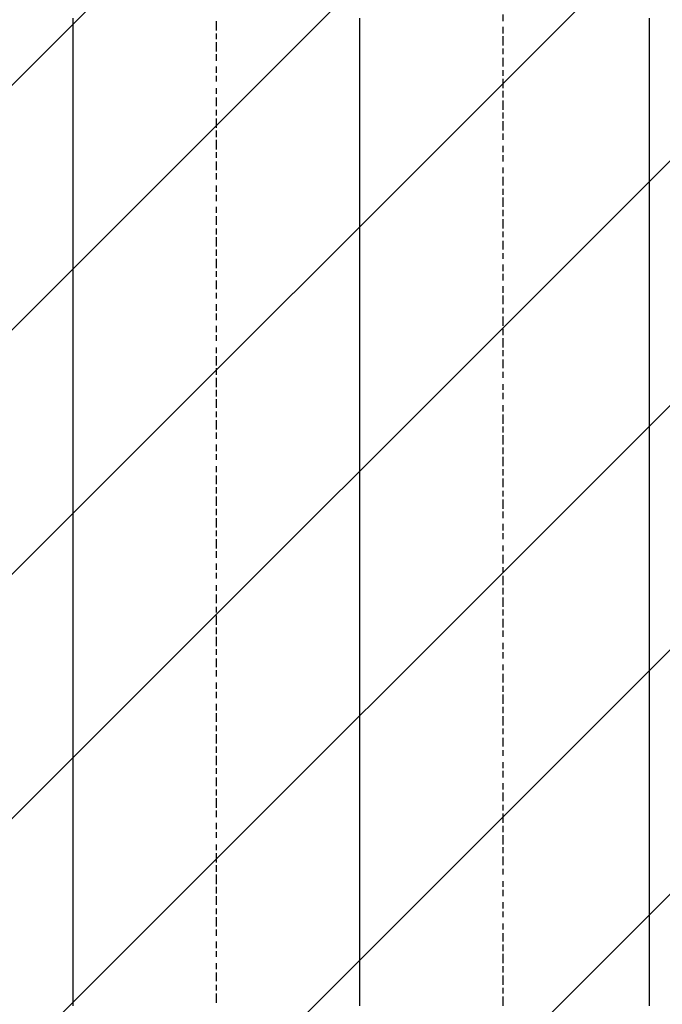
# Model space of a CAD drawing. Extents: x 997 to 109698, y 921 to 94021.
# Tile 681 of 718: x 33363 to 34254, y 52347 to 53714. Entities that reach past the tile are written whole.
import ezdxf

# ---------------------------------------------------------------- set-up
doc = ezdxf.new("R2010")
doc.units = 0
doc.header["$MEASUREMENT"] = 0
doc.layers.add('12', color=7, linetype='CONTINUOUS')
doc.layers.add('28', color=7, linetype='CONTINUOUS')

msp = doc.modelspace()

# ---------------------------------------------------------------- linework, layer by layer
at = {"layer": '12', "color": 5}
for p, q in [((33436.630503, 53703.563401), (33436.630503, 53715.563401)), ((33834.630503, 53703.563401), (33834.630503, 53715.563401)), ((34236.630503, 53703.563401), (34236.630503, 53715.563401)), ((33436.630503, 53694.563401), (33436.630503, 53703.563401)), ((33834.630503, 53694.563401), (33834.630503, 53703.563401)), ((34236.630503, 53694.563401), (34236.630503, 53703.563401)), ((33436.630503, 53686.563401), (33436.630503, 53694.563401)), ((33436.630503, 53673.563401), (33436.630503, 53686.563401)), ((33834.630503, 53686.563401), (33834.630503, 53694.563401)), ((33834.630503, 53673.563401), (33834.630503, 53686.563401)), ((34236.630503, 53686.563401), (34236.630503, 53694.563401)), ((34236.630503, 53673.563401), (34236.630503, 53686.563401)), ((33436.630503, 53665.563401), (33436.630503, 53673.563401)), ((33834.630503, 53665.563401), (33834.630503, 53673.563401)), ((34236.630503, 53665.563401), (34236.630503, 53673.563401)), ((33436.630503, 53656.563401), (33436.630503, 53665.563401)), ((33436.630503, 53643.563401), (33436.630503, 53656.563401)), ((33834.630503, 53656.563401), (33834.630503, 53665.563401)), ((33834.630503, 53643.563401), (33834.630503, 53656.563401)), ((34236.630503, 53656.563401), (34236.630503, 53665.563401)), ((34236.630503, 53643.563401), (34236.630503, 53656.563401)), ((33436.630503, 53635.563401), (33436.630503, 53643.563401)), ((33834.630503, 53635.563401), (33834.630503, 53643.563401)), ((34236.630503, 53635.563401), (34236.630503, 53643.563401)), ((33436.630503, 53627.563401), (33436.630503, 53635.563401)), ((33436.630503, 53614.563401), (33436.630503, 53627.563401)), ((33834.630503, 53627.563401), (33834.630503, 53635.563401)), ((33834.630503, 53614.563401), (33834.630503, 53627.563401)), ((34236.630503, 53622.563401), (34236.630503, 53635.563401)), ((33436.630503, 53605.563401), (33436.630503, 53614.563401)), ((33834.630503, 53605.563401), (33834.630503, 53614.563401)), ((34236.630503, 53614.563401), (34236.630503, 53622.563401)), ((34236.630503, 53605.563401), (34236.630503, 53614.563401)), ((33436.630503, 53593.563401), (33436.630503, 53605.563401)), ((33834.630503, 53593.563401), (33834.630503, 53605.563401)), ((34236.630503, 53593.563401), (34236.630503, 53605.563401)), ((33436.630503, 53584.563401), (33436.630503, 53593.563401)), ((33834.630503, 53584.563401), (33834.630503, 53593.563401)), ((34236.630503, 53584.563401), (34236.630503, 53593.563401)), ((33436.630503, 53576.563401), (33436.630503, 53584.563401)), ((33436.630503, 53563.563401), (33436.630503, 53576.563401)), ((33834.630503, 53576.563401), (33834.630503, 53584.563401)), ((33834.630503, 53563.563401), (33834.630503, 53576.563401)), ((34236.630503, 53576.563401), (34236.630503, 53584.563401)), ((34236.630503, 53563.563401), (34236.630503, 53576.563401)), ((33436.630503, 53555.563401), (33436.630503, 53563.563401)), ((33834.630503, 53555.563401), (33834.630503, 53563.563401)), ((34236.630503, 53555.563401), (34236.630503, 53563.563401)), ((33436.630503, 53546.563401), (33436.630503, 53555.563401)), ((33436.630503, 53533.563401), (33436.630503, 53546.563401)), ((33834.630503, 53546.563401), (33834.630503, 53555.563401)), ((33834.630503, 53533.563401), (33834.630503, 53546.563401)), ((34236.630503, 53546.563401), (34236.630503, 53555.563401)), ((34236.630503, 53533.563401), (34236.630503, 53546.563401)), ((33436.630503, 53525.563401), (33436.630503, 53533.563401)), ((33834.630503, 53525.563401), (33834.630503, 53533.563401)), ((34236.630503, 53525.563401), (34236.630503, 53533.563401)), ((33436.630503, 53516.563401), (33436.630503, 53525.563401)), ((33834.630503, 53516.563401), (33834.630503, 53525.563401)), ((34236.630503, 53512.563401), (34236.630503, 53525.563401)), ((33436.630503, 53504.563401), (33436.630503, 53516.563401)), ((33436.630503, 53495.563401), (33436.630503, 53504.563401)), ((33834.630503, 53504.563401), (33834.630503, 53516.563401)), ((33834.630503, 53495.563401), (33834.630503, 53504.563401)), ((34236.630503, 53504.563401), (34236.630503, 53512.563401)), ((34236.630503, 53495.563401), (34236.630503, 53504.563401)), ((33436.630503, 53483.563401), (33436.630503, 53495.563401)), ((33834.630503, 53483.563401), (33834.630503, 53495.563401)), ((34236.630503, 53483.563401), (34236.630503, 53495.563401)), ((33436.630503, 53474.563401), (33436.630503, 53483.563401)), ((33834.630503, 53474.563401), (33834.630503, 53483.563401)), ((34236.630503, 53474.563401), (34236.630503, 53483.563401)), ((33436.630503, 53466.563401), (33436.630503, 53474.563401)), ((33436.630503, 53453.563401), (33436.630503, 53466.563401)), ((33834.630503, 53466.563401), (33834.630503, 53474.563401)), ((33834.630503, 53453.563401), (33834.630503, 53466.563401)), ((34236.630503, 53466.563401), (34236.630503, 53474.563401)), ((34236.630503, 53453.563401), (34236.630503, 53466.563401)), ((33436.630503, 53445.563401), (33436.630503, 53453.563401)), ((33834.630503, 53445.563401), (33834.630503, 53453.563401)), ((34236.630503, 53445.563401), (34236.630503, 53453.563401)), ((33436.630503, 53436.563401), (33436.630503, 53445.563401)), ((33436.630503, 53423.563401), (33436.630503, 53436.563401)), ((33834.630503, 53436.563401), (33834.630503, 53445.563401)), ((33834.630503, 53423.563401), (33834.630503, 53436.563401)), ((34236.630503, 53436.563401), (34236.630503, 53445.563401)), ((34236.630503, 53423.563401), (34236.630503, 53436.563401)), ((33436.630503, 53415.563401), (33436.630503, 53423.563401)), ((33834.630503, 53415.563401), (33834.630503, 53423.563401)), ((34236.630503, 53415.563401), (34236.630503, 53423.563401)), ((33436.630503, 53406.563401), (33436.630503, 53415.563401)), ((33834.630503, 53406.563401), (33834.630503, 53415.563401)), ((34236.630503, 53406.563401), (34236.630503, 53415.563401)), ((33436.630503, 53394.563401), (33436.630503, 53406.563401)), ((33834.630503, 53394.563401), (33834.630503, 53406.563401)), ((34236.630503, 53394.563401), (34236.630503, 53406.563401)), ((33436.630503, 53385.563401), (33436.630503, 53394.563401)), ((33436.630503, 53377.563401), (33436.630503, 53385.563401)), ((33834.630503, 53385.563401), (33834.630503, 53394.563401)), ((33834.630503, 53373.563401), (33834.630503, 53385.563401)), ((34236.630503, 53385.563401), (34236.630503, 53394.563401)), ((34236.630503, 53373.563401), (34236.630503, 53385.563401)), ((33436.630503, 53364.563401), (33436.630503, 53377.563401)), ((33834.630503, 53364.563401), (33834.630503, 53373.563401)), ((34236.630503, 53364.563401), (34236.630503, 53373.563401)), ((33436.630503, 53356.563401), (33436.630503, 53364.563401)), ((33436.630503, 53343.563401), (33436.630503, 53356.563401)), ((33834.630503, 53356.563401), (33834.630503, 53364.563401)), ((33834.630503, 53343.563401), (33834.630503, 53356.563401)), ((34236.630503, 53356.563401), (34236.630503, 53364.563401)), ((34236.630503, 53343.563401), (34236.630503, 53356.563401)), ((33436.630503, 53334.563401), (33436.630503, 53343.563401)), ((33834.630503, 53334.563401), (33834.630503, 53343.563401)), ((34236.630503, 53334.563401), (34236.630503, 53343.563401)), ((33436.630503, 53326.563401), (33436.630503, 53334.563401)), ((33834.630503, 53326.563401), (33834.630503, 53334.563401)), ((34236.630503, 53326.563401), (34236.630503, 53334.563401)), ((33436.630503, 53313.563401), (33436.630503, 53326.563401)), ((33436.630503, 53305.563401), (33436.630503, 53313.563401)), ((33834.630503, 53313.563401), (33834.630503, 53326.563401)), ((33834.630503, 53305.563401), (33834.630503, 53313.563401)), ((34236.630503, 53313.563401), (34236.630503, 53326.563401)), ((34236.630503, 53305.563401), (34236.630503, 53313.563401)), ((33436.630503, 53296.563401), (33436.630503, 53305.563401)), ((33834.630503, 53296.563401), (33834.630503, 53305.563401)), ((34236.630503, 53296.563401), (34236.630503, 53305.563401)), ((33436.630503, 53284.563401), (33436.630503, 53296.563401)), ((33834.630503, 53284.563401), (33834.630503, 53296.563401)), ((34236.630503, 53284.563401), (34236.630503, 53296.563401)), ((33436.630503, 53275.563401), (33436.630503, 53284.563401)), ((33436.630503, 53267.563401), (33436.630503, 53275.563401)), ((33834.630503, 53275.563401), (33834.630503, 53284.563401)), ((33834.630503, 53262.563401), (33834.630503, 53275.563401)), ((34236.630503, 53275.563401), (34236.630503, 53284.563401)), ((34236.630503, 53262.563401), (34236.630503, 53275.563401)), ((33436.630503, 53254.563401), (33436.630503, 53267.563401)), ((33834.630503, 53254.563401), (33834.630503, 53262.563401)), ((34236.630503, 53254.563401), (34236.630503, 53262.563401)), ((33436.630503, 53246.563401), (33436.630503, 53254.563401)), ((33436.630503, 53233.563401), (33436.630503, 53246.563401)), ((33834.630503, 53246.563401), (33834.630503, 53254.563401)), ((33834.630503, 53233.563401), (33834.630503, 53246.563401)), ((34236.630503, 53246.563401), (34236.630503, 53254.563401)), ((34236.630503, 53233.563401), (34236.630503, 53246.563401)), ((33436.630503, 53224.563401), (33436.630503, 53233.563401)), ((33834.630503, 53224.563401), (33834.630503, 53233.563401)), ((34236.630503, 53224.563401), (34236.630503, 53233.563401)), ((33436.630503, 53216.563401), (33436.630503, 53224.563401)), ((33834.630503, 53216.563401), (33834.630503, 53224.563401)), ((34236.630503, 53216.563401), (34236.630503, 53224.563401)), ((33436.630503, 53203.563401), (33436.630503, 53216.563401)), ((33834.630503, 53203.563401), (33834.630503, 53216.563401)), ((34236.630503, 53203.563401), (34236.630503, 53216.563401)), ((33436.630503, 53195.563401), (33436.630503, 53203.563401)), ((33436.630503, 53186.563401), (33436.630503, 53195.563401)), ((33834.630503, 53195.563401), (33834.630503, 53203.563401)), ((33834.630503, 53186.563401), (33834.630503, 53195.563401)), ((34236.630503, 53195.563401), (34236.630503, 53203.563401)), ((34236.630503, 53186.563401), (34236.630503, 53195.563401)), ((33436.630503, 53174.563401), (33436.630503, 53186.563401)), ((33834.630503, 53174.563401), (33834.630503, 53186.563401)), ((34236.630503, 53174.563401), (34236.630503, 53186.563401)), ((33436.630503, 53165.563401), (33436.630503, 53174.563401)), ((33436.630503, 53157.563401), (33436.630503, 53165.563401)), ((33834.630503, 53165.563401), (33834.630503, 53174.563401)), ((33834.630503, 53157.563401), (33834.630503, 53165.563401)), ((34236.630503, 53165.563401), (34236.630503, 53174.563401)), ((34236.630503, 53152.563401), (34236.630503, 53165.563401)), ((33436.630503, 53144.563401), (33436.630503, 53157.563401)), ((33834.630503, 53144.563401), (33834.630503, 53157.563401)), ((34236.630503, 53144.563401), (34236.630503, 53152.563401)), ((33436.630503, 53136.563401), (33436.630503, 53144.563401)), ((33436.630503, 53123.563401), (33436.630503, 53136.563401)), ((33834.630503, 53136.563401), (33834.630503, 53144.563401)), ((33834.630503, 53123.563401), (33834.630503, 53136.563401)), ((34236.630503, 53136.563401), (34236.630503, 53144.563401)), ((34236.630503, 53123.563401), (34236.630503, 53136.563401)), ((33436.630503, 53114.563401), (33436.630503, 53123.563401)), ((33834.630503, 53114.563401), (33834.630503, 53123.563401)), ((34236.630503, 53114.563401), (34236.630503, 53123.563401)), ((33436.630503, 53106.563401), (33436.630503, 53114.563401)), ((33834.630503, 53106.563401), (33834.630503, 53114.563401)), ((34236.630503, 53106.563401), (34236.630503, 53114.563401)), ((33436.630503, 53093.563401), (33436.630503, 53106.563401)), ((33834.630503, 53093.563401), (33834.630503, 53106.563401)), ((34236.630503, 53093.563401), (34236.630503, 53106.563401)), ((33436.630503, 53085.563401), (33436.630503, 53093.563401)), ((33436.630503, 53076.563401), (33436.630503, 53085.563401)), ((33834.630503, 53085.563401), (33834.630503, 53093.563401)), ((33834.630503, 53076.563401), (33834.630503, 53085.563401)), ((34236.630503, 53085.563401), (34236.630503, 53093.563401)), ((34236.630503, 53076.563401), (34236.630503, 53085.563401)), ((33436.630503, 53064.563401), (33436.630503, 53076.563401)), ((33834.630503, 53064.563401), (33834.630503, 53076.563401)), ((34236.630503, 53064.563401), (34236.630503, 53076.563401)), ((33436.630503, 53055.563401), (33436.630503, 53064.563401)), ((33436.630503, 53047.563401), (33436.630503, 53055.563401)), ((33834.630503, 53055.563401), (33834.630503, 53064.563401)), ((33834.630503, 53047.563401), (33834.630503, 53055.563401)), ((34236.630503, 53055.563401), (34236.630503, 53064.563401)), ((34236.630503, 53042.563401), (34236.630503, 53055.563401)), ((33436.630503, 53034.563401), (33436.630503, 53047.563401)), ((33834.630503, 53034.563401), (33834.630503, 53047.563401)), ((34236.630503, 53034.563401), (34236.630503, 53042.563401)), ((33436.630503, 53025.563401), (33436.630503, 53034.563401)), ((33834.630503, 53025.563401), (33834.630503, 53034.563401)), ((34236.630503, 53025.563401), (34236.630503, 53034.563401)), ((33436.630503, 53013.563401), (33436.630503, 53025.563401)), ((33436.630503, 53004.563401), (33436.630503, 53013.563401)), ((33834.630503, 53013.563401), (33834.630503, 53025.563401)), ((33834.630503, 53004.563401), (33834.630503, 53013.563401)), ((34236.630503, 53013.563401), (34236.630503, 53025.563401)), ((34236.630503, 53004.563401), (34236.630503, 53013.563401)), ((33436.630503, 52996.563401), (33436.630503, 53004.563401)), ((33834.630503, 52996.563401), (33834.630503, 53004.563401)), ((34236.630503, 52996.563401), (34236.630503, 53004.563401)), ((33436.630503, 52983.563401), (33436.630503, 52996.563401)), ((33834.630503, 52983.563401), (33834.630503, 52996.563401)), ((34236.630503, 52983.563401), (34236.630503, 52996.563401)), ((33436.630503, 52975.563401), (33436.630503, 52983.563401)), ((33436.630503, 52966.563401), (33436.630503, 52975.563401)), ((33834.630503, 52975.563401), (33834.630503, 52983.563401)), ((33834.630503, 52966.563401), (33834.630503, 52975.563401)), ((34236.630503, 52975.563401), (34236.630503, 52983.563401)), ((34236.630503, 52966.563401), (34236.630503, 52975.563401)), ((33436.630503, 52953.563401), (33436.630503, 52966.563401)), ((33834.630503, 52953.563401), (33834.630503, 52966.563401)), ((34236.630503, 52953.563401), (34236.630503, 52966.563401)), ((33436.630503, 52945.563401), (33436.630503, 52953.563401)), ((33436.630503, 52937.563401), (33436.630503, 52945.563401)), ((33834.630503, 52945.563401), (33834.630503, 52953.563401)), ((33834.630503, 52937.563401), (33834.630503, 52945.563401)), ((34236.630503, 52945.563401), (34236.630503, 52953.563401)), ((34236.630503, 52932.563401), (34236.630503, 52945.563401)), ((33436.630503, 52924.563401), (33436.630503, 52937.563401)), ((33834.630503, 52924.563401), (33834.630503, 52937.563401)), ((34236.630503, 52924.563401), (34236.630503, 52932.563401)), ((33436.630503, 52915.563401), (33436.630503, 52924.563401)), ((33834.630503, 52915.563401), (33834.630503, 52924.563401)), ((34236.630503, 52915.563401), (34236.630503, 52924.563401)), ((33436.630503, 52903.563401), (33436.630503, 52915.563401)), ((33436.630503, 52894.563401), (33436.630503, 52903.563401)), ((33834.630503, 52903.563401), (33834.630503, 52915.563401)), ((33834.630503, 52894.563401), (33834.630503, 52903.563401)), ((34236.630503, 52903.563401), (34236.630503, 52915.563401)), ((34236.630503, 52894.563401), (34236.630503, 52903.563401)), ((33436.630503, 52886.563401), (33436.630503, 52894.563401)), ((33834.630503, 52886.563401), (33834.630503, 52894.563401)), ((34236.630503, 52886.563401), (34236.630503, 52894.563401)), ((33436.630503, 52873.563401), (33436.630503, 52886.563401)), ((33834.630503, 52873.563401), (33834.630503, 52886.563401)), ((34236.630503, 52873.563401), (34236.630503, 52886.563401)), ((33436.630503, 52865.563401), (33436.630503, 52873.563401)), ((33436.630503, 52856.563401), (33436.630503, 52865.563401)), ((33834.630503, 52865.563401), (33834.630503, 52873.563401)), ((33834.630503, 52856.563401), (33834.630503, 52865.563401)), ((34236.630503, 52865.563401), (34236.630503, 52873.563401)), ((34236.630503, 52856.563401), (34236.630503, 52865.563401)), ((33436.630503, 52843.563401), (33436.630503, 52856.563401)), ((33834.630503, 52843.563401), (33834.630503, 52856.563401)), ((34236.630503, 52843.563401), (34236.630503, 52856.563401)), ((33436.630503, 52835.563401), (33436.630503, 52843.563401)), ((33436.630503, 52826.563401), (33436.630503, 52835.563401)), ((33834.630503, 52835.563401), (33834.630503, 52843.563401)), ((33834.630503, 52826.563401), (33834.630503, 52835.563401)), ((34236.630503, 52835.563401), (34236.630503, 52843.563401)), ((34236.630503, 52826.563401), (34236.630503, 52835.563401)), ((33436.630503, 52814.563401), (33436.630503, 52826.563401)), ((33834.630503, 52814.563401), (33834.630503, 52826.563401)), ((34236.630503, 52814.563401), (34236.630503, 52826.563401)), ((33436.630503, 52805.563401), (33436.630503, 52814.563401)), ((33834.630503, 52805.563401), (33834.630503, 52814.563401)), ((34236.630503, 52805.563401), (34236.630503, 52814.563401)), ((33436.630503, 52797.563401), (33436.630503, 52805.563401)), ((33436.630503, 52784.563401), (33436.630503, 52797.563401)), ((33834.630503, 52793.563401), (33834.630503, 52805.563401)), ((33834.630503, 52784.563401), (33834.630503, 52793.563401)), ((34236.630503, 52793.563401), (34236.630503, 52805.563401)), ((34236.630503, 52784.563401), (34236.630503, 52793.563401)), ((33436.630503, 52776.563401), (33436.630503, 52784.563401)), ((33834.630503, 52776.563401), (33834.630503, 52784.563401)), ((34236.630503, 52776.563401), (34236.630503, 52784.563401)), ((33436.630503, 52763.563401), (33436.630503, 52776.563401)), ((33834.630503, 52763.563401), (33834.630503, 52776.563401)), ((34236.630503, 52763.563401), (34236.630503, 52776.563401)), ((33436.630503, 52754.563401), (33436.630503, 52763.563401)), ((33436.630503, 52746.563401), (33436.630503, 52754.563401)), ((33834.630503, 52754.563401), (33834.630503, 52763.563401)), ((33834.630503, 52746.563401), (33834.630503, 52754.563401)), ((34236.630503, 52754.563401), (34236.630503, 52763.563401)), ((34236.630503, 52746.563401), (34236.630503, 52754.563401)), ((33436.630503, 52733.563401), (33436.630503, 52746.563401)), ((33834.630503, 52733.563401), (33834.630503, 52746.563401)), ((34236.630503, 52733.563401), (34236.630503, 52746.563401)), ((33436.630503, 52725.563401), (33436.630503, 52733.563401)), ((33436.630503, 52716.563401), (33436.630503, 52725.563401)), ((33834.630503, 52725.563401), (33834.630503, 52733.563401)), ((33834.630503, 52716.563401), (33834.630503, 52725.563401)), ((34236.630503, 52725.563401), (34236.630503, 52733.563401)), ((34236.630503, 52716.563401), (34236.630503, 52725.563401)), ((33436.630503, 52704.563401), (33436.630503, 52716.563401)), ((33834.630503, 52704.563401), (33834.630503, 52716.563401)), ((34236.630503, 52704.563401), (34236.630503, 52716.563401)), ((33436.630503, 52695.563401), (33436.630503, 52704.563401)), ((33834.630503, 52695.563401), (33834.630503, 52704.563401)), ((34236.630503, 52695.563401), (34236.630503, 52704.563401)), ((33436.630503, 52687.563401), (33436.630503, 52695.563401)), ((33436.630503, 52674.563401), (33436.630503, 52687.563401)), ((33834.630503, 52682.563401), (33834.630503, 52695.563401)), ((34236.630503, 52682.563401), (34236.630503, 52695.563401)), ((33436.630503, 52666.563401), (33436.630503, 52674.563401)), ((33834.630503, 52674.563401), (33834.630503, 52682.563401)), ((33834.630503, 52666.563401), (33834.630503, 52674.563401)), ((34236.630503, 52674.563401), (34236.630503, 52682.563401)), ((34236.630503, 52666.563401), (34236.630503, 52674.563401)), ((33436.630503, 52653.563401), (33436.630503, 52666.563401)), ((33834.630503, 52653.563401), (33834.630503, 52666.563401)), ((34236.630503, 52653.563401), (34236.630503, 52666.563401)), ((33436.630503, 52644.563401), (33436.630503, 52653.563401)), ((33436.630503, 52636.563401), (33436.630503, 52644.563401)), ((33834.630503, 52644.563401), (33834.630503, 52653.563401)), ((33834.630503, 52636.563401), (33834.630503, 52644.563401)), ((34236.630503, 52644.563401), (34236.630503, 52653.563401)), ((34236.630503, 52636.563401), (34236.630503, 52644.563401)), ((33436.630503, 52623.563401), (33436.630503, 52636.563401)), ((33834.630503, 52623.563401), (33834.630503, 52636.563401)), ((34236.630503, 52623.563401), (34236.630503, 52636.563401)), ((33436.630503, 52615.563401), (33436.630503, 52623.563401)), ((33834.630503, 52615.563401), (33834.630503, 52623.563401)), ((34236.630503, 52615.563401), (34236.630503, 52623.563401)), ((33436.630503, 52606.563401), (33436.630503, 52615.563401)), ((33436.630503, 52594.563401), (33436.630503, 52606.563401)), ((33834.630503, 52606.563401), (33834.630503, 52615.563401)), ((33834.630503, 52594.563401), (33834.630503, 52606.563401)), ((34236.630503, 52606.563401), (34236.630503, 52615.563401)), ((34236.630503, 52594.563401), (34236.630503, 52606.563401)), ((33436.630503, 52585.563401), (33436.630503, 52594.563401)), ((33834.630503, 52585.563401), (33834.630503, 52594.563401)), ((34236.630503, 52585.563401), (34236.630503, 52594.563401)), ((33436.630503, 52577.563401), (33436.630503, 52585.563401)), ((33436.630503, 52564.563401), (33436.630503, 52577.563401)), ((33834.630503, 52577.563401), (33834.630503, 52585.563401)), ((33834.630503, 52564.563401), (33834.630503, 52577.563401)), ((34236.630503, 52572.563401), (34236.630503, 52585.563401)), ((33436.630503, 52556.563401), (33436.630503, 52564.563401)), ((33834.630503, 52556.563401), (33834.630503, 52564.563401)), ((34236.630503, 52564.563401), (34236.630503, 52572.563401)), ((34236.630503, 52556.563401), (34236.630503, 52564.563401)), ((33436.630503, 52543.563401), (33436.630503, 52556.563401)), ((33834.630503, 52543.563401), (33834.630503, 52556.563401)), ((34236.630503, 52543.563401), (34236.630503, 52556.563401)), ((33436.630503, 52534.563401), (33436.630503, 52543.563401)), ((33436.630503, 52526.563401), (33436.630503, 52534.563401)), ((33834.630503, 52534.563401), (33834.630503, 52543.563401)), ((33834.630503, 52526.563401), (33834.630503, 52534.563401)), ((34236.630503, 52534.563401), (34236.630503, 52543.563401)), ((34236.630503, 52526.563401), (34236.630503, 52534.563401)), ((33436.630503, 52513.563401), (33436.630503, 52526.563401)), ((33834.630503, 52513.563401), (33834.630503, 52526.563401)), ((34236.630503, 52513.563401), (34236.630503, 52526.563401)), ((33436.630503, 52505.563401), (33436.630503, 52513.563401)), ((33834.630503, 52505.563401), (33834.630503, 52513.563401)), ((34236.630503, 52505.563401), (34236.630503, 52513.563401)), ((33436.630503, 52496.563401), (33436.630503, 52505.563401)), ((33436.630503, 52484.563401), (33436.630503, 52496.563401)), ((33834.630503, 52496.563401), (33834.630503, 52505.563401)), ((33834.630503, 52484.563401), (33834.630503, 52496.563401)), ((34236.630503, 52496.563401), (34236.630503, 52505.563401)), ((34236.630503, 52484.563401), (34236.630503, 52496.563401)), ((33436.630503, 52475.563401), (33436.630503, 52484.563401)), ((33834.630503, 52475.563401), (33834.630503, 52484.563401)), ((34236.630503, 52475.563401), (34236.630503, 52484.563401)), ((33436.630503, 52467.563401), (33436.630503, 52475.563401)), ((33436.630503, 52454.563401), (33436.630503, 52467.563401)), ((33834.630503, 52467.563401), (33834.630503, 52475.563401)), ((33834.630503, 52454.563401), (33834.630503, 52467.563401)), ((34236.630503, 52462.563401), (34236.630503, 52475.563401)), ((33436.630503, 52445.563401), (33436.630503, 52454.563401)), ((33834.630503, 52445.563401), (33834.630503, 52454.563401)), ((34236.630503, 52454.563401), (34236.630503, 52462.563401)), ((34236.630503, 52445.563401), (34236.630503, 52454.563401)), ((33436.630503, 52433.563401), (33436.630503, 52445.563401)), ((33834.630503, 52433.563401), (33834.630503, 52445.563401)), ((34236.630503, 52433.563401), (34236.630503, 52445.563401)), ((33436.630503, 52424.563401), (33436.630503, 52433.563401)), ((33436.630503, 52416.563401), (33436.630503, 52424.563401)), ((33834.630503, 52424.563401), (33834.630503, 52433.563401)), ((33834.630503, 52416.563401), (33834.630503, 52424.563401)), ((34236.630503, 52424.563401), (34236.630503, 52433.563401)), ((34236.630503, 52416.563401), (34236.630503, 52424.563401)), ((33436.630503, 52403.563401), (33436.630503, 52416.563401)), ((33834.630503, 52403.563401), (33834.630503, 52416.563401)), ((34236.630503, 52403.563401), (34236.630503, 52416.563401)), ((33436.630503, 52395.563401), (33436.630503, 52403.563401)), ((33834.630503, 52395.563401), (33834.630503, 52403.563401)), ((34236.630503, 52395.563401), (34236.630503, 52403.563401)), ((33436.630503, 52386.563401), (33436.630503, 52395.563401)), ((33436.630503, 52373.563401), (33436.630503, 52386.563401)), ((33834.630503, 52386.563401), (33834.630503, 52395.563401)), ((33834.630503, 52373.563401), (33834.630503, 52386.563401)), ((34236.630503, 52386.563401), (34236.630503, 52395.563401)), ((34236.630503, 52373.563401), (34236.630503, 52386.563401)), ((33436.630503, 52365.563401), (33436.630503, 52373.563401)), ((33834.630503, 52365.563401), (33834.630503, 52373.563401)), ((34236.630503, 52365.563401), (34236.630503, 52373.563401)), ((33436.630503, 52357.563401), (33436.630503, 52365.563401)), ((33436.630503, 52344.563401), (33436.630503, 52357.563401)), ((33834.630503, 52357.563401), (33834.630503, 52365.563401)), ((33834.630503, 52344.563401), (33834.630503, 52357.563401)), ((34236.630503, 52352.563401), (34236.630503, 52365.563401)), ((34236.630503, 52344.563401), (34236.630503, 52352.563401))]:
    msp.add_line(p, q, dxfattribs=at)
at = {"layer": '12', "color": 1}
for p, q in [((33635.630503, 53698.563401), (33635.630503, 53711.563401)), ((34033.630503, 53711.563401), (34033.630503, 53720.563401)), ((34033.630503, 53694.563401), (34033.630503, 53703.563401)), ((33635.630503, 53686.563401), (33635.630503, 53694.563401)), ((33635.630503, 53669.563401), (33635.630503, 53682.563401)), ((34033.630503, 53677.563401), (34033.630503, 53690.563401)), ((34033.630503, 53665.563401), (34033.630503, 53673.563401)), ((33635.630503, 53656.563401), (33635.630503, 53665.563401)), ((34033.630503, 53648.563401), (34033.630503, 53660.563401)), ((33635.630503, 53639.563401), (33635.630503, 53648.563401)), ((34033.630503, 53635.563401), (34033.630503, 53643.563401)), ((33635.630503, 53627.563401), (33635.630503, 53635.563401)), ((34033.630503, 53618.563401), (34033.630503, 53631.563401)), ((33635.630503, 53610.563401), (33635.630503, 53618.563401)), ((34033.630503, 53605.563401), (34033.630503, 53614.563401)), ((33635.630503, 53593.563401), (33635.630503, 53605.563401)), ((34033.630503, 53588.563401), (34033.630503, 53601.563401)), ((33635.630503, 53580.563401), (33635.630503, 53588.563401)), ((33635.630503, 53563.563401), (33635.630503, 53576.563401)), ((34033.630503, 53576.563401), (34033.630503, 53584.563401)), ((33635.630503, 53550.563401), (33635.630503, 53559.563401)), ((34033.630503, 53559.563401), (34033.630503, 53572.563401)), ((33635.630503, 53533.563401), (33635.630503, 53546.563401)), ((34033.630503, 53546.563401), (34033.630503, 53555.563401)), ((34033.630503, 53529.563401), (34033.630503, 53538.563401)), ((33635.630503, 53521.563401), (33635.630503, 53529.563401)), ((34033.630503, 53516.563401), (34033.630503, 53525.563401)), ((33635.630503, 53504.563401), (33635.630503, 53516.563401)), ((34033.630503, 53500.563401), (34033.630503, 53508.563401)), ((33635.630503, 53491.563401), (33635.630503, 53500.563401)), ((34033.630503, 53483.563401), (34033.630503, 53495.563401)), ((33635.630503, 53474.563401), (33635.630503, 53483.563401)), ((34033.630503, 53470.563401), (34033.630503, 53478.563401)), ((33635.630503, 53461.563401), (33635.630503, 53470.563401)), ((34033.630503, 53453.563401), (34033.630503, 53466.563401)), ((33635.630503, 53445.563401), (33635.630503, 53453.563401)), ((33635.630503, 53428.563401), (33635.630503, 53440.563401)), ((34033.630503, 53440.563401), (34033.630503, 53449.563401)), ((34033.630503, 53423.563401), (34033.630503, 53436.563401)), ((33635.630503, 53415.563401), (33635.630503, 53423.563401)), ((33635.630503, 53398.563401), (33635.630503, 53411.563401)), ((34033.630503, 53411.563401), (34033.630503, 53419.563401)), ((34033.630503, 53394.563401), (34033.630503, 53406.563401)), ((33635.630503, 53385.563401), (33635.630503, 53394.563401)), ((33635.630503, 53368.563401), (33635.630503, 53381.563401)), ((34033.630503, 53381.563401), (34033.630503, 53389.563401)), ((34033.630503, 53364.563401), (34033.630503, 53373.563401)), ((33635.630503, 53356.563401), (33635.630503, 53364.563401)), ((34033.630503, 53351.563401), (34033.630503, 53360.563401)), ((33635.630503, 53339.563401), (33635.630503, 53351.563401)), ((34033.630503, 53334.563401), (34033.630503, 53343.563401)), ((33635.630503, 53326.563401), (33635.630503, 53334.563401)), ((34033.630503, 53318.563401), (34033.630503, 53330.563401)), ((33635.630503, 53309.563401), (33635.630503, 53318.563401)), ((34033.630503, 53305.563401), (34033.630503, 53313.563401)), ((33635.630503, 53296.563401), (33635.630503, 53305.563401)), ((34033.630503, 53288.563401), (34033.630503, 53301.563401)), ((33635.630503, 53279.563401), (33635.630503, 53288.563401)), ((33635.630503, 53267.563401), (33635.630503, 53275.563401)), ((34033.630503, 53275.563401), (34033.630503, 53284.563401)), ((33635.630503, 53250.563401), (33635.630503, 53258.563401)), ((34033.630503, 53258.563401), (34033.630503, 53271.563401)), ((33635.630503, 53233.563401), (33635.630503, 53246.563401)), ((34033.630503, 53246.563401), (34033.630503, 53254.563401)), ((34033.630503, 53229.563401), (34033.630503, 53241.563401)), ((33635.630503, 53220.563401), (33635.630503, 53229.563401)), ((34033.630503, 53216.563401), (34033.630503, 53224.563401)), ((33635.630503, 53203.563401), (33635.630503, 53216.563401)), ((34033.630503, 53199.563401), (34033.630503, 53207.563401)), ((33635.630503, 53190.563401), (33635.630503, 53199.563401)), ((34033.630503, 53186.563401), (34033.630503, 53195.563401)), ((33635.630503, 53174.563401), (33635.630503, 53186.563401)), ((34033.630503, 53169.563401), (34033.630503, 53178.563401)), ((33635.630503, 53161.563401), (33635.630503, 53169.563401)), ((34033.630503, 53152.563401), (34033.630503, 53165.563401)), ((33635.630503, 53144.563401), (33635.630503, 53157.563401)), ((33635.630503, 53131.563401), (33635.630503, 53140.563401)), ((34033.630503, 53140.563401), (34033.630503, 53148.563401)), ((34033.630503, 53123.563401), (34033.630503, 53136.563401)), ((33635.630503, 53114.563401), (33635.630503, 53123.563401)), ((33635.630503, 53102.563401), (33635.630503, 53110.563401)), ((34033.630503, 53110.563401), (34033.630503, 53119.563401)), ((34033.630503, 53093.563401), (34033.630503, 53106.563401)), ((33635.630503, 53085.563401), (33635.630503, 53093.563401)), ((34033.630503, 53080.563401), (34033.630503, 53089.563401)), ((33635.630503, 53068.563401), (33635.630503, 53080.563401)), ((34033.630503, 53064.563401), (34033.630503, 53076.563401)), ((33635.630503, 53055.563401), (33635.630503, 53064.563401)), ((34033.630503, 53051.563401), (34033.630503, 53059.563401)), ((33635.630503, 53038.563401), (33635.630503, 53051.563401)), ((34033.630503, 53034.563401), (34033.630503, 53047.563401)), ((33635.630503, 53025.563401), (33635.630503, 53034.563401)), ((34033.630503, 53021.563401), (34033.630503, 53030.563401)), ((33635.630503, 53008.563401), (33635.630503, 53021.563401)), ((34033.630503, 53004.563401), (34033.630503, 53013.563401)), ((33635.630503, 52996.563401), (33635.630503, 53004.563401)), ((34033.630503, 52992.563401), (34033.630503, 53000.563401)), ((33635.630503, 52979.563401), (33635.630503, 52992.563401)), ((33635.630503, 52966.563401), (33635.630503, 52975.563401)), ((34033.630503, 52975.563401), (34033.630503, 52983.563401)), ((33635.630503, 52949.563401), (33635.630503, 52958.563401)), ((34033.630503, 52958.563401), (34033.630503, 52970.563401)), ((33635.630503, 52937.563401), (33635.630503, 52945.563401)), ((34033.630503, 52945.563401), (34033.630503, 52953.563401)), ((34033.630503, 52928.563401), (34033.630503, 52941.563401)), ((33635.630503, 52920.563401), (33635.630503, 52928.563401)), ((34033.630503, 52915.563401), (34033.630503, 52924.563401)), ((33635.630503, 52903.563401), (33635.630503, 52915.563401)), ((34033.630503, 52898.563401), (34033.630503, 52911.563401)), ((33635.630503, 52890.563401), (33635.630503, 52898.563401)), ((34033.630503, 52886.563401), (34033.630503, 52894.563401)), ((33635.630503, 52873.563401), (33635.630503, 52886.563401)), ((34033.630503, 52869.563401), (34033.630503, 52881.563401)), ((33635.630503, 52860.563401), (33635.630503, 52869.563401)), ((34033.630503, 52856.563401), (34033.630503, 52865.563401)), ((33635.630503, 52843.563401), (33635.630503, 52856.563401)), ((34033.630503, 52839.563401), (34033.630503, 52848.563401)), ((33635.630503, 52831.563401), (33635.630503, 52839.563401)), ((34033.630503, 52826.563401), (34033.630503, 52835.563401)), ((33635.630503, 52814.563401), (33635.630503, 52826.563401)), ((33635.630503, 52801.563401), (33635.630503, 52810.563401)), ((34033.630503, 52810.563401), (34033.630503, 52818.563401)), ((33635.630503, 52784.563401), (33635.630503, 52793.563401)), ((34033.630503, 52793.563401), (34033.630503, 52805.563401)), ((33635.630503, 52771.563401), (33635.630503, 52780.563401)), ((34033.630503, 52780.563401), (34033.630503, 52788.563401)), ((34033.630503, 52763.563401), (34033.630503, 52776.563401)), ((33635.630503, 52754.563401), (33635.630503, 52763.563401)), ((34033.630503, 52750.563401), (34033.630503, 52759.563401)), ((33635.630503, 52738.563401), (33635.630503, 52750.563401)), ((34033.630503, 52733.563401), (34033.630503, 52746.563401)), ((33635.630503, 52725.563401), (33635.630503, 52733.563401)), ((34033.630503, 52721.563401), (34033.630503, 52729.563401)), ((33635.630503, 52708.563401), (33635.630503, 52721.563401)), ((34033.630503, 52704.563401), (34033.630503, 52716.563401)), ((33635.630503, 52695.563401), (33635.630503, 52704.563401)), ((34033.630503, 52691.563401), (34033.630503, 52699.563401)), ((33635.630503, 52678.563401), (33635.630503, 52691.563401)), ((33635.630503, 52666.563401), (33635.630503, 52674.563401)), ((34033.630503, 52674.563401), (34033.630503, 52682.563401)), ((34033.630503, 52661.563401), (34033.630503, 52670.563401)), ((33635.630503, 52649.563401), (33635.630503, 52661.563401)), ((33635.630503, 52636.563401), (33635.630503, 52644.563401)), ((34033.630503, 52644.563401), (34033.630503, 52653.563401)), ((33635.630503, 52619.563401), (33635.630503, 52632.563401)), ((34033.630503, 52628.563401), (34033.630503, 52640.563401)), ((34033.630503, 52615.563401), (34033.630503, 52623.563401)), ((33635.630503, 52606.563401), (33635.630503, 52615.563401)), ((34033.630503, 52598.563401), (34033.630503, 52611.563401)), ((33635.630503, 52589.563401), (33635.630503, 52598.563401)), ((34033.630503, 52585.563401), (34033.630503, 52594.563401)), ((33635.630503, 52577.563401), (33635.630503, 52585.563401)), ((34033.630503, 52568.563401), (34033.630503, 52581.563401)), ((33635.630503, 52560.563401), (33635.630503, 52568.563401)), ((34033.630503, 52556.563401), (34033.630503, 52564.563401)), ((33635.630503, 52543.563401), (33635.630503, 52556.563401)), ((34033.630503, 52539.563401), (34033.630503, 52551.563401)), ((33635.630503, 52530.563401), (33635.630503, 52539.563401)), ((34033.630503, 52526.563401), (34033.630503, 52534.563401)), ((33635.630503, 52513.563401), (33635.630503, 52526.563401)), ((33635.630503, 52500.563401), (33635.630503, 52509.563401)), ((34033.630503, 52509.563401), (34033.630503, 52517.563401)), ((33635.630503, 52484.563401), (33635.630503, 52496.563401)), ((34033.630503, 52496.563401), (34033.630503, 52505.563401)), ((33635.630503, 52471.563401), (33635.630503, 52479.563401)), ((34033.630503, 52479.563401), (34033.630503, 52488.563401)), ((33635.630503, 52454.563401), (33635.630503, 52467.563401)), ((34033.630503, 52467.563401), (34033.630503, 52475.563401)), ((34033.630503, 52450.563401), (34033.630503, 52458.563401)), ((33635.630503, 52441.563401), (33635.630503, 52450.563401)), ((34033.630503, 52433.563401), (34033.630503, 52445.563401)), ((33635.630503, 52424.563401), (33635.630503, 52433.563401)), ((34033.630503, 52420.563401), (34033.630503, 52429.563401)), ((33635.630503, 52412.563401), (33635.630503, 52420.563401)), ((34033.630503, 52403.563401), (34033.630503, 52416.563401)), ((33635.630503, 52395.563401), (33635.630503, 52403.563401)), ((34033.630503, 52390.563401), (34033.630503, 52399.563401)), ((33635.630503, 52378.563401), (33635.630503, 52390.563401)), ((34033.630503, 52373.563401), (34033.630503, 52386.563401)), ((33635.630503, 52365.563401), (33635.630503, 52373.563401)), ((33635.630503, 52348.563401), (33635.630503, 52361.563401)), ((34033.630503, 52361.563401), (34033.630503, 52369.563401)), ((34033.630503, 52344.563401), (34033.630503, 52357.563401))]:
    msp.add_line(p, q, dxfattribs=at)
at = {"layer": '28', "color": 2}
for p, q in [((15100.315887, 35370.953237), (36822.636205, 57093.273555)), ((15439.727142, 35370.953237), (36822.636205, 56753.8623)), ((15779.138397, 35370.953237), (36822.636205, 56414.451046)), ((16118.549652, 35370.953237), (36822.636205, 56075.039791)), ((16457.960907, 35370.953237), (36822.636205, 55735.628536)), ((16797.372162, 35370.953237), (36822.636205, 55396.217281)), ((17136.783417, 35370.953237), (36822.636205, 55056.806026))]:
    msp.add_line(p, q, dxfattribs=at)

doc.saveas('drawing.dxf')
